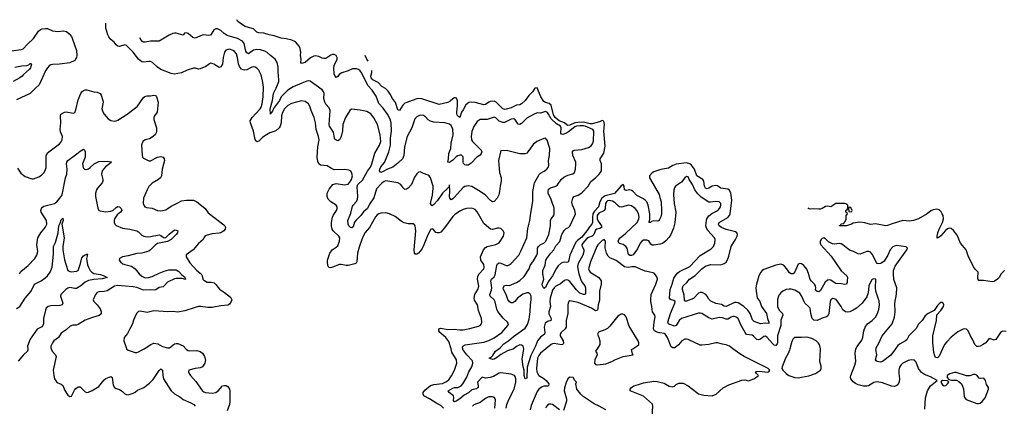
# Model space of a CAD drawing. Header units: inches. Extents: x 2134017 to 2292458, y 756222 to 916513.
# Tile 292 of 387: x 2222548 to 2234010, y 909330 to 913828. Entities that reach past the tile are written whole.
import ezdxf

# ---------------------------------------------------------------- set-up
doc = ezdxf.new("R2010")
doc.units = ezdxf.units.IN
doc.header["$MEASUREMENT"] = 0
for name, color, linetype in [('C2920', 7, 'Continuous'), ('C2921', 7, 'Continuous'), ('C2930', 7, 'Continuous'), ('C2931', 7, 'Continuous')]:
    doc.layers.add(name, color=color, linetype=linetype)

msp = doc.modelspace()

# ---------------------------------------------------------------- linework, layer by layer
at = {"layer": 'C2920', "color": 5}
for points, elevation in [([(2222642, 910000), (2222642, 909990), (2222639, 909970), (2222592, 909930), (2222530, 909854)], 340), ([(2222914, 910000), (2222925, 909970), (2222965, 909930), (2222972, 909910), (2222936, 909750), (2222944, 909690), (2222954, 909650), (2222976, 909616), (2222990, 909605), (2223030, 909588), (2223050, 909571), (2223074, 909514), (2223110, 909461), (2223130, 909445), (2223151, 909449), (2223184, 909516), (2223202, 909538), (2223230, 909556), (2223250, 909555), (2223265, 909545), (2223310, 909498), (2223330, 909492), (2223350, 909496), (2223390, 909513), (2223470, 909560), (2223530, 909638), (2223550, 909653), (2223610, 909675), (2223626, 909666), (2223637, 909577), (2223650, 909548), (2223670, 909536), (2223710, 909525), (2223743, 909503), (2223770, 909474), (2223786, 909466), (2223810, 909465), (2223870, 909482), (2223890, 909493), (2223921, 909519), (2223991, 909549), (2224060, 909600), (2224100, 909640), (2224170, 909746), (2224190, 909765), (2224210, 909750), (2224213, 909690), (2224221, 909650), (2224310, 909510), (2224350, 909474), (2224410, 909442), (2224449, 909410), (2224538, 909370), (2224573, 909350), (2224591, 909330)], 360), ([(2223791, 910000), (2223810, 909984), (2223890, 909955), (2223910, 909955), (2223930, 909963), (2223974, 909986), (2223997, 910000)], 380), ([(2224482, 910000), (2224491, 909991), (2224510, 909980), (2224530, 909976), (2224610, 909978), (2224650, 909969), (2224675, 909950), (2224699, 909910), (2224709, 909870), (2224704, 909830), (2224675, 909790), (2224650, 909776), (2224590, 909768), (2224518, 909750), (2224513, 909730), (2224520, 909710), (2224535, 909690), (2224598, 909618), (2224670, 909515), (2224690, 909499), (2224710, 909490), (2224790, 909484), (2224830, 909491), (2224859, 909510), (2224910, 909567), (2224930, 909574), (2224950, 909573), (2224970, 909559), (2224989, 909530), (2224995, 909510), (2224995, 909385), (2224989, 909350), (2224961, 909279)], 380), ([(2227481, 909310), (2227450, 909338), (2227403, 909363), (2227318, 909418), (2227253, 909450), (2227243, 909470), (2227245, 909490), (2227262, 909518), (2227329, 909571), (2227370, 909585), (2227470, 909597), (2227510, 909616), (2227542, 909638), (2227576, 909684), (2227611, 909750), (2227635, 909830), (2227631, 909870), (2227580, 909960), (2227569, 910000)], 380), ([(2228209, 909310), (2228217, 909350), (2228241, 909410), (2228303, 909530), (2228324, 909610), (2228325, 909650), (2228317, 909677), (2228307, 909690), (2228270, 909705), (2228150, 909718), (2228130, 909714), (2228064, 909676), (2228024, 909664), (2227970, 909659), (2227930, 909670), (2227877, 909610), (2227886, 909570), (2227885, 909550), (2227877, 909543), (2227865, 909535), (2227810, 909522), (2227772, 909488), (2227722, 909458), (2227670, 909416), (2227630, 909391), (2227610, 909383), (2227605, 909385), (2227598, 909398), (2227601, 909430), (2227598, 909450), (2227546, 909490), (2227535, 909510), (2227590, 909542), (2227610, 909548), (2227650, 909550), (2227688, 909570), (2227707, 909590), (2227754, 909670), (2227775, 909730), (2227810, 909790), (2227824, 909830), (2227818, 909858), (2227752, 909930), (2227708, 909990), (2227706, 910000)], 360), ([(2228297, 910000), (2228290, 909995), (2228226, 909974), (2228147, 909933), (2228110, 909902), (2228070, 909879), (2228050, 909876), (2228013, 909890), (2228038, 909902), (2228057, 909923), (2228087, 909973), (2228125, 910000)], 340), ([(2228537, 910000), (2228498, 909922), (2228454, 909786), (2228450, 909659), (2228430, 909650), (2228422, 909690), (2228422, 909750), (2228408, 909790), (2228397, 909877), (2228417, 909997), (2228416, 910000)], 340), ([(2228673, 910000), (2228610, 909948), (2228590, 909923), (2228574, 909890), (2228565, 909770), (2228567, 909730), (2228574, 909714), (2228592, 909690), (2228650, 909653), (2228676, 909630), (2228706, 909590), (2228702, 909570), (2228690, 909565), (2228650, 909563), (2228630, 909557), (2228591, 909529), (2228570, 909503), (2228500, 909340), (2228491, 909290)], 360), ([(2229270, 910000), (2229251, 909970), (2229266, 909950), (2229271, 909930), (2229244, 909870), (2229238, 909830), (2229250, 909818), (2229274, 909814), (2229370, 909826), (2229442, 909850), (2229475, 909870), (2229572, 909908), (2229688, 909930), (2229681, 909941), (2229669, 909990), (2229685, 910000)], 380), ([(2229370, 909290), (2229293, 909333), (2229237, 909357), (2229106, 909446), (2229081, 909470), (2229035, 909530), (2229022, 909590), (2229028, 909610), (2229009, 909629), (2228990, 909666), (2228950, 909668), (2228930, 909648), (2228910, 909608), (2228890, 909546), (2228886, 909510), (2228915, 909415), (2228915, 909390), (2228877, 909283)], 380), ([(2230000, 909079), (2229950, 909111), (2229930, 909130), (2229916, 909170), (2229910, 909210), (2229920, 909330), (2229913, 909353), (2229808, 909448), (2229654, 909510), (2229654, 909530), (2229669, 909550), (2229695, 909570), (2229750, 909582), (2229810, 909605), (2229930, 909623), (2229970, 909619), (2230000, 909612)], 360), ([(2228079, 909310), (2228087, 909407), (2228074, 909434), (2228050, 909442), (2228010, 909439), (2227970, 909420), (2227910, 909373), (2227834, 909346), (2227818, 909330)], 380), ([(2228830, 909288), (2228750, 909350), (2228730, 909356), (2228710, 909355), (2228690, 909345), (2228667, 909313)], 380)]:
    msp.add_lwpolyline(points, dxfattribs=dict(at, elevation=elevation))
at = {"layer": 'C2921', "color": 5}
for points, elevation in [([(2227569, 910000), (2227545, 910085), (2227510, 910130), (2227439, 910190), (2227426, 910210), (2227428, 910230), (2227450, 910238), (2227530, 910225), (2227606, 910226), (2227670, 910218), (2227710, 910220), (2227786, 910234), (2227890, 910263), (2227908, 910272), (2227922, 910290), (2227928, 910310), (2227924, 910350), (2227890, 910445), (2227877, 910510), (2227844, 910564), (2227838, 910590), (2227847, 910630), (2227882, 910690), (2227893, 910727), (2227876, 910810), (2227880, 910840), (2227893, 910867), (2227949, 910930), (2227955, 910950), (2227950, 910980), (2227915, 911030), (2227911, 911070), (2227947, 911150), (2227970, 911177), (2227991, 911189), (2228090, 911214), (2228130, 911233), (2228178, 911310), (2228187, 911350), (2228177, 911370), (2228150, 911397), (2228130, 911403), (2228110, 911403), (2228050, 911387), (2228030, 911392), (2228010, 911405), (2227950, 911458), (2227874, 911594), (2227850, 911620), (2227810, 911637), (2227750, 911633), (2227710, 911620), (2227670, 911599), (2227610, 911558), (2227590, 911539), (2227494, 911406), (2227450, 911358), (2227430, 911349), (2227407, 911347), (2227393, 911353), (2227362, 911390), (2227350, 911395), (2227330, 911386), (2227290, 911307), (2227253, 911207), (2227230, 911160), (2227190, 911113), (2227170, 911100), (2227150, 911100), (2227143, 911110), (2227141, 911150), (2227158, 911370), (2227150, 911429), (2227142, 911442), (2227130, 911452), (2227070, 911452), (2227025, 911465), (2226990, 911485), (2226919, 911539), (2226851, 911571), (2226810, 911581), (2226750, 911576), (2226730, 911571), (2226710, 911558), (2226690, 911533), (2226618, 911410), (2226570, 911353), (2226550, 911317), (2226529, 911270), (2226498, 911182), (2226482, 911110), (2226473, 911010), (2226463, 910997), (2226450, 910989), (2226370, 910970), (2226350, 910969), (2226290, 910980), (2226270, 910979), (2226190, 910947), (2226170, 910943), (2226146, 910946), (2226134, 910970), (2226130, 911010), (2226132, 911030), (2226158, 911110), (2226187, 911150), (2226230, 911180), (2226250, 911199), (2226269, 911250), (2226273, 911290), (2226263, 911310), (2226197, 911370), (2226186, 911390), (2226179, 911430), (2226178, 911470), (2226188, 911530), (2226196, 911550), (2226236, 911610), (2226243, 911630), (2226243, 911650), (2226230, 911670), (2226169, 911709), (2226140, 911740), (2226126, 911770), (2226126, 911810), (2226150, 911856), (2226193, 911910), (2226230, 911921), (2226330, 911906), (2226370, 911916), (2226390, 911937), (2226410, 911968), (2226422, 912010), (2226410, 912054), (2226404, 912064), (2226378, 912078), (2226330, 912085), (2226210, 912082), (2226176, 912096), (2226128, 912128), (2226050, 912136), (2226030, 912150), (2226018, 912178), (2226012, 912230), (2226018, 912350), (2226032, 912430), (2226028, 912470), (2226000, 912550), (2225990, 912630), (2225974, 912690), (2225939, 912770), (2225924, 912824), (2225908, 912850), (2225870, 912877), (2225830, 912884), (2225710, 912855), (2225670, 912831), (2225630, 912792), (2225607, 912750), (2225597, 912710), (2225592, 912630), (2225580, 912590), (2225569, 912570), (2225530, 912536), (2225458, 912510), (2225421, 912490), (2225380, 912460), (2225330, 912414), (2225310, 912407), (2225290, 912433), (2225269, 912530), (2225233, 912630), (2225232, 912650), (2225255, 912690), (2225346, 912790), (2225357, 912810), (2225370, 912850), (2225381, 912930), (2225385, 913045), (2225378, 913098), (2225361, 913170), (2225350, 913204), (2225330, 913242), (2225310, 913265), (2225290, 913275), (2225270, 913279), (2225250, 913276), (2225190, 913246), (2225170, 913243), (2225150, 913244), (2225130, 913254), (2225105, 913285), (2225093, 913313), (2225082, 913390), (2225071, 913430), (2225050, 913457), (2225033, 913470), (2224990, 913484), (2224970, 913482), (2224948, 913472), (2224930, 913450), (2224915, 913390), (2224909, 913311), (2224890, 913278), (2224870, 913272), (2224809, 913310), (2224790, 913319), (2224770, 913322), (2224715, 913285), (2224650, 913255), (2224630, 913254), (2224590, 913266), (2224570, 913264), (2224498, 913242), (2224430, 913210), (2224347, 913193), (2224310, 913201), (2224190, 913250), (2224150, 913276), (2224092, 913330), (2224070, 913340), (2224050, 913342), (2223990, 913334), (2223970, 913338), (2223929, 913369), (2223870, 913450), (2223790, 913529), (2223770, 913535), (2223710, 913515), (2223690, 913522), (2223670, 913537), (2223646, 913566), (2223610, 913596), (2223584, 913630), (2223573, 913653), (2223550, 913730), (2223550, 913787)], 380), ([(2228125, 910000), (2228139, 910010), (2228185, 910055), (2228243, 910097), (2228296, 910144), (2228430, 910240), (2228458, 910282), (2228477, 910343), (2228491, 910430), (2228493, 910510), (2228502, 910570), (2228500, 910610), (2228490, 910635), (2228470, 910649), (2228450, 910651), (2228405, 910635), (2228344, 910590), (2228310, 910550), (2228290, 910534), (2228270, 910532), (2228250, 910545), (2228231, 910571), (2228212, 910630), (2228181, 910690), (2228177, 910710), (2228190, 910736), (2228210, 910739), (2228250, 910737), (2228330, 910771), (2228370, 910795), (2228421, 910839), (2228477, 910930), (2228491, 910970), (2228530, 911024), (2228568, 911090), (2228576, 911110), (2228577, 911170), (2228587, 911190), (2228610, 911213), (2228650, 911230), (2228672, 911250), (2228708, 911330), (2228727, 911430), (2228728, 911492), (2228736, 911510), (2228765, 911550), (2228768, 911570), (2228771, 911630), (2228767, 911650), (2228749, 911690), (2228736, 911736), (2228700, 911810), (2228699, 911830), (2228705, 911855), (2228714, 911866), (2228727, 911873), (2228788, 911892), (2228810, 911906), (2228851, 911970), (2228882, 911998), (2228930, 912020), (2228987, 912033), (2229005, 912050), (2229019, 912090), (2229022, 912150), (2229020, 912170), (2228988, 912250), (2228984, 912290), (2228994, 912306), (2229008, 912312), (2229090, 912319), (2229170, 912342), (2229200, 912360), (2229216, 912384), (2229226, 912414), (2229232, 912532), (2229221, 912550), (2229130, 912588), (2229110, 912594), (2229070, 912594), (2229030, 912589), (2229010, 912580), (2228938, 912522), (2228912, 912508), (2228870, 912493), (2228855, 912495), (2228849, 912509), (2228852, 912570), (2228845, 912590), (2228798, 912618), (2228735, 912675), (2228704, 912730), (2228690, 912748), (2228670, 912760), (2228610, 912741), (2228570, 912743), (2228530, 912727), (2228450, 912684), (2228390, 912619), (2228370, 912608), (2228350, 912613), (2228313, 912670), (2228295, 912675), (2228270, 912670), (2228190, 912633), (2228170, 912632), (2228129, 912649), (2228090, 912687), (2228070, 912696), (2227990, 912667), (2227910, 912667), (2227875, 912645), (2227834, 912586), (2227810, 912529), (2227803, 912470), (2227808, 912430), (2227818, 912410), (2227921, 912310), (2227927, 912290), (2227921, 912270), (2227910, 912254), (2227870, 912227), (2227802, 912158), (2227770, 912135), (2227750, 912135), (2227730, 912141), (2227715, 912155), (2227710, 912170), (2227711, 912231), (2227690, 912253), (2227670, 912252), (2227650, 912244), (2227629, 912231), (2227590, 912192), (2227550, 912167), (2227530, 912170), (2227540, 912210), (2227542, 912270), (2227566, 912330), (2227572, 912390), (2227592, 912490), (2227590, 912554), (2227570, 912599), (2227550, 912613), (2227498, 912630), (2227370, 912636), (2227330, 912648), (2227303, 912663), (2227270, 912699), (2227250, 912713), (2227210, 912716), (2227170, 912698), (2227146, 912674), (2227113, 912570), (2227058, 912470), (2227026, 912350), (2227020, 912250), (2227005, 912210), (2226950, 912160), (2226890, 912114), (2226829, 912091), (2226770, 912058), (2226750, 912052), (2226737, 912070), (2226740, 912090), (2226750, 912116), (2226793, 912167), (2226806, 912194), (2226843, 912290), (2226864, 912370), (2226864, 912450), (2226875, 912530), (2226872, 912630), (2226860, 912670), (2226829, 912729), (2226780, 912800), (2226730, 912852), (2226697, 912937), (2226651, 913010), (2226601, 913061), (2226530, 913205), (2226510, 913234), (2226490, 913250), (2226470, 913258), (2226423, 913257), (2226370, 913233), (2226296, 913210), (2226265, 913190), (2226250, 913169), (2226230, 913154), (2226219, 913170), (2226210, 913198), (2226204, 913270), (2226210, 913295), (2226245, 913370), (2226244, 913390), (2226233, 913410), (2226210, 913423), (2226190, 913424), (2226170, 913416), (2226110, 913376), (2226090, 913376), (2226070, 913382), (2226030, 913402), (2225990, 913407), (2225970, 913405), (2225934, 913386), (2225870, 913330), (2225830, 913319), (2225821, 913330), (2225823, 913370), (2225818, 913410), (2225821, 913450), (2225814, 913494), (2225800, 913520), (2225758, 913570), (2225714, 913590), (2225650, 913607), (2225590, 913614), (2225510, 913642), (2225450, 913653), (2225390, 913673), (2225330, 913677), (2225310, 913683), (2225270, 913723), (2225210, 913736), (2225172, 913750), (2225106, 913790), (2225084, 913810), (2225076, 913828)], 340), ([(2222450, 913467), (2222570, 913482), (2222590, 913490), (2222637, 913543), (2222710, 913609), (2222765, 913695), (2222790, 913715), (2222810, 913723), (2222850, 913727), (2222870, 913725), (2222930, 913698), (2222992, 913692), (2223058, 913698), (2223091, 913690), (2223123, 913663), (2223150, 913631), (2223163, 913603), (2223208, 913470), (2223214, 913410), (2223210, 913389), (2223190, 913353), (2223130, 913327), (2223010, 913311), (2222930, 913306), (2222910, 913302), (2222890, 913290), (2222870, 913268), (2222850, 913234), (2222774, 913070), (2222730, 913033), (2222670, 912970), (2222510, 912895)], 380), ([(2227706, 910000), (2227703, 910010), (2227708, 910030), (2227735, 910045), (2227950, 910075), (2228010, 910095), (2228072, 910128), (2228159, 910190), (2228232, 910270), (2228237, 910290), (2228225, 910310), (2228174, 910354), (2228112, 910432), (2228101, 910461), (2228084, 910544), (2228072, 910570), (2228025, 910610), (2228019, 910630), (2228039, 910681), (2228043, 910710), (2228032, 910790), (2228040, 910810), (2228070, 910838), (2228082, 910858), (2228103, 910970), (2228110, 910988), (2228130, 910998), (2228150, 910994), (2228210, 910969), (2228230, 910969), (2228245, 910975), (2228267, 910993), (2228358, 911090), (2228383, 911137), (2228451, 911289), (2228463, 911397), (2228488, 911490), (2228493, 911550), (2228523, 911717), (2228520, 911830), (2228541, 911930), (2228593, 912027), (2228610, 912044), (2228654, 912066), (2228684, 912090), (2228701, 912110), (2228707, 912130), (2228703, 912190), (2228715, 912250), (2228720, 912330), (2228688, 912428), (2228669, 912449), (2228650, 912446), (2228568, 912412), (2228524, 912376), (2228462, 912290), (2228450, 912276), (2228430, 912266), (2228370, 912267), (2228230, 912301), (2228150, 912308), (2228120, 912190), (2228132, 912050), (2228153, 911990), (2228153, 911950), (2228139, 911890), (2228135, 911830), (2228126, 911790), (2228107, 911750), (2228070, 911713), (2228050, 911710), (2228030, 911723), (2227965, 911790), (2227890, 911842), (2227810, 911886), (2227770, 911897), (2227730, 911888), (2227710, 911874), (2227610, 911762), (2227590, 911743), (2227570, 911734), (2227554, 911750), (2227550, 911770), (2227556, 911830), (2227550, 911906), (2227545, 911875), (2227530, 911869), (2227470, 911811), (2227410, 911723), (2227370, 911678), (2227350, 911664), (2227341, 911670), (2227331, 911691), (2227352, 911788), (2227362, 911870), (2227360, 911890), (2227330, 911987), (2227313, 912013), (2227301, 912021), (2227250, 912037), (2227210, 912057), (2227190, 912055), (2227170, 912036), (2227143, 911997), (2227109, 911910), (2227070, 911870), (2227050, 911858), (2227030, 911852), (2227010, 911872), (2226985, 911910), (2226950, 911930), (2226810, 911952), (2226790, 911945), (2226758, 911922), (2226700, 911860), (2226670, 911754), (2226619, 911681), (2226597, 911630), (2226549, 911591), (2226517, 911550), (2226463, 911497), (2226447, 911473), (2226430, 911417), (2226413, 911407), (2226400, 911410), (2226378, 911430), (2226370, 911448), (2226368, 911490), (2226404, 911576), (2226421, 911659), (2226428, 911672), (2226467, 911713), (2226480, 911740), (2226484, 911776), (2226477, 911883), (2226484, 911910), (2226539, 911961), (2226595, 912065), (2226630, 912111), (2226646, 912150), (2226683, 912277), (2226736, 912370), (2226750, 912410), (2226744, 912490), (2226712, 912610), (2226670, 912688), (2226634, 912734), (2226590, 912760), (2226510, 912777), (2226410, 912789), (2226390, 912772), (2226342, 912690), (2226311, 912610), (2226304, 912536), (2226289, 912471), (2226270, 912429), (2226250, 912420), (2226230, 912427), (2226218, 912438), (2226211, 912451), (2226201, 912521), (2226154, 912590), (2226150, 912610), (2226163, 912770), (2226150, 912802), (2226110, 912846), (2226098, 912870), (2226090, 912910), (2226091, 912970), (2226086, 912990), (2226070, 913011), (2225930, 913113), (2225910, 913117), (2225890, 913115), (2225832, 913088), (2225730, 913049), (2225670, 913009), (2225590, 912930), (2225571, 912890), (2225504, 912796), (2225490, 912763), (2225474, 912746), (2225469, 912729), (2225465, 912790), (2225491, 912889), (2225504, 912970), (2225535, 913030), (2225565, 913110), (2225566, 913130), (2225557, 913223), (2225557, 913277), (2225544, 913330), (2225522, 913370), (2225467, 913410), (2225427, 913447), (2225401, 913461), (2225350, 913479), (2225310, 913482), (2225270, 913472), (2225210, 913433), (2225198, 913438), (2225190, 913443), (2225182, 913462), (2225162, 913550), (2225140, 913580), (2225085, 913610), (2224964, 913644), (2224928, 913668), (2224890, 913704), (2224850, 913722), (2224830, 913722), (2224808, 913712), (2224786, 913670), (2224770, 913650), (2224750, 913644), (2224687, 913653), (2224670, 913650), (2224590, 913615), (2224562, 913622), (2224510, 913669), (2224490, 913677), (2224467, 913670), (2224450, 913648), (2224371, 913671), (2224350, 913673), (2224330, 913669), (2224287, 913650), (2224170, 913577), (2224070, 913577), (2224010, 913566), (2223990, 913567), (2223970, 913580), (2223960, 913590), (2223947, 913616)], 360), ([(2226604, 913346), (2226587, 913370), (2226569, 913410), (2226569, 913412)], 320), ([(2222490, 913277), (2222567, 913293), (2222630, 913296), (2222655, 913305), (2222670, 913318), (2222679, 913319), (2222686, 913310), (2222672, 913270), (2222659, 913250), (2222591, 913190), (2222576, 913170), (2222551, 913150), (2222470, 913109)], 360), ([(2230000, 911511), (2229997, 911503), (2229990, 911493), (2229975, 911485), (2229930, 911487), (2229901, 911479), (2229890, 911470), (2229870, 911469), (2229878, 911482), (2229883, 911517), (2229883, 911570), (2229864, 911670), (2229847, 911710), (2229830, 911730), (2229810, 911743), (2229730, 911784), (2229688, 911828), (2229670, 911841), (2229650, 911847), (2229610, 911842), (2229590, 911850), (2229585, 911890), (2229572, 911912), (2229550, 911895), (2229473, 911807), (2229363, 911777), (2229338, 911762), (2229325, 911750), (2229301, 911710), (2229285, 911650), (2229239, 911601), (2229220, 911570), (2229214, 911530), (2229216, 911470), (2229209, 911451), (2229180, 911420), (2229151, 911370), (2229090, 911298), (2229040, 911260), (2229022, 911238), (2228950, 911090), (2228941, 911030), (2228931, 911009), (2228910, 911004), (2228890, 911009), (2228870, 911005), (2228850, 910994), (2228815, 910965), (2228792, 910930), (2228750, 910850), (2228701, 910779), (2228670, 910714), (2228650, 910699), (2228634, 910730), (2228630, 910750), (2228648, 910810), (2228638, 910870), (2228637, 910910), (2228666, 910974), (2228674, 911030), (2228690, 911061), (2228730, 911112), (2228766, 911150), (2228790, 911197), (2228834, 911246), (2228860, 911330), (2228885, 911375), (2228910, 911397), (2228937, 911410), (2228953, 911427), (2229010, 911550), (2229016, 911570), (2229012, 911610), (2228983, 911670), (2228974, 911706), (2228987, 911753), (2229004, 911770), (2229050, 911785), (2229090, 911814), (2229164, 911890), (2229196, 911944), (2229250, 911987), (2229290, 912026), (2229310, 912050), (2229319, 912070), (2229322, 912090), (2229319, 912150), (2229305, 912190), (2229305, 912210), (2229346, 912274), (2229364, 912356), (2229348, 912530), (2229354, 912610), (2229347, 912647), (2229330, 912654), (2229299, 912641), (2229210, 912617), (2229190, 912617), (2229110, 912636), (2229046, 912634), (2229010, 912628), (2228950, 912601), (2228930, 912597), (2228921, 912601), (2228889, 912630), (2228828, 912650), (2228781, 912690), (2228763, 912723), (2228733, 912833), (2228710, 912854), (2228670, 912863), (2228650, 912876), (2228615, 912930), (2228570, 913034), (2228546, 913030), (2228518, 912990), (2228475, 912945), (2228432, 912888), (2228389, 912850), (2228370, 912839), (2228330, 912832), (2228270, 912804), (2228210, 912787), (2228190, 912785), (2228170, 912790), (2228094, 912870), (2228070, 912881), (2228024, 912876), (2228008, 912870), (2227970, 912840), (2227950, 912838), (2227850, 912865), (2227810, 912868), (2227777, 912863), (2227755, 912850), (2227743, 912837), (2227710, 912778), (2227689, 912751), (2227670, 912689), (2227650, 912704), (2227638, 912730), (2227635, 912750), (2227645, 912830), (2227645, 912885), (2227634, 912914), (2227619, 912919), (2227610, 912919), (2227590, 912908), (2227559, 912881), (2227530, 912866), (2227430, 912843), (2227228, 912908), (2227191, 912911), (2227170, 912908), (2227030, 912858), (2227007, 912833), (2226970, 912772), (2226950, 912779), (2226923, 912863), (2226887, 912910), (2226862, 912962), (2226837, 912997), (2226807, 913027), (2226765, 913050), (2226719, 913099), (2226658, 913130), (2226641, 913150), (2226634, 913170), (2226646, 913214), (2226648, 913239)], 320), ([(2222521, 912101), (2222561, 912041), (2222610, 912003), (2222690, 911975), (2222710, 911977), (2222770, 911999), (2222801, 912019), (2222830, 912048), (2222846, 912074), (2222856, 912110), (2222857, 912243), (2222870, 912281), (2223010, 912384), (2223030, 912407), (2223041, 912430), (2223046, 912470), (2223022, 912522), (2223018, 912550), (2223025, 912630), (2223023, 912710), (2223027, 912730), (2223070, 912753), (2223090, 912756), (2223170, 912740), (2223190, 912750), (2223202, 912778), (2223230, 912896), (2223259, 912970), (2223273, 912990), (2223290, 913004), (2223310, 913013), (2223330, 913013), (2223410, 912990), (2223450, 912987), (2223483, 912970), (2223496, 912950), (2223516, 912890), (2223518, 912870), (2223504, 912790), (2223516, 912756), (2223530, 912730), (2223576, 912676), (2223610, 912657), (2223650, 912648), (2223670, 912650), (2223690, 912660), (2223800, 912730), (2223897, 912803), (2223918, 912822), (2223990, 912924), (2224004, 912936), (2224030, 912944), (2224070, 912942), (2224110, 912950), (2224127, 912947), (2224141, 912930), (2224159, 912870), (2224147, 912753), (2224116, 912710), (2224111, 912689), (2224111, 912669), (2224139, 912570), (2224140, 912530), (2224135, 912510), (2224124, 912490), (2224090, 912460), (2224057, 912443), (2224009, 912431), (2223980, 912410), (2223965, 912370), (2223972, 912252), (2223979, 912230), (2223990, 912219), (2224050, 912188), (2224070, 912188), (2224150, 912227), (2224190, 912237), (2224218, 912230), (2224231, 912210), (2224235, 912190), (2224208, 912090), (2224200, 912010), (2224188, 911990), (2224163, 911970), (2224090, 911927), (2224050, 911887), (2224030, 911850), (2223990, 911750), (2223985, 911690), (2223991, 911670), (2224006, 911650), (2224022, 911642), (2224090, 911637), (2224150, 911610), (2224190, 911604), (2224250, 911615), (2224310, 911660), (2224390, 911696), (2224430, 911720), (2224490, 911730), (2224570, 911727), (2224610, 911710), (2224685, 911650), (2224705, 911630), (2224741, 911581), (2224923, 911443), (2224937, 911430), (2224945, 911410), (2224938, 911390), (2224924, 911370), (2224891, 911349), (2224870, 911343), (2224790, 911336), (2224730, 911322), (2224708, 911312), (2224691, 911290), (2224683, 911270), (2224630, 911226), (2224569, 911150), (2224487, 911093), (2224485, 911070), (2224530, 911000), (2224610, 910910), (2224660, 910870), (2224670, 910850), (2224680, 910810), (2224690, 910798), (2224730, 910776), (2224776, 910776), (2224810, 910765), (2224830, 910747), (2224872, 910692), (2224930, 910655), (2225000, 910600), (2225016, 910570), (2225010, 910549), (2224990, 910517), (2224970, 910506), (2224890, 910500), (2224790, 910478), (2224738, 910478), (2224651, 910491), (2224630, 910490), (2224590, 910481), (2224470, 910441), (2224390, 910424), (2224330, 910433), (2224271, 910431), (2224110, 910439), (2224030, 910423), (2223950, 910436), (2223930, 910433), (2223906, 910410), (2223871, 910331), (2223859, 910290), (2223830, 910230), (2223801, 910179), (2223765, 910130), (2223759, 910090), (2223790, 910001), (2223791, 910000)], 380), ([(2222546, 910870), (2222562, 910898), (2222645, 910970), (2222725, 911050), (2222748, 911090), (2222757, 911130), (2222746, 911210), (2222758, 911290), (2222793, 911347), (2222844, 911410), (2222862, 911450), (2222858, 911490), (2222799, 911590), (2222795, 911610), (2222800, 911630), (2222813, 911647), (2222830, 911658), (2222952, 911690), (2222981, 911710), (2223014, 911750), (2223037, 911783), (2223047, 911810), (2223082, 911990), (2223096, 912030), (2223102, 912090), (2223094, 912150), (2223096, 912170), (2223109, 912191), (2223213, 912267), (2223250, 912300), (2223290, 912321), (2223303, 912310), (2223310, 912290), (2223310, 912229), (2223280, 912150), (2223285, 912110), (2223290, 912099), (2223301, 912090), (2223327, 912087), (2223350, 912094), (2223370, 912107), (2223413, 912150), (2223470, 912178), (2223570, 912183), (2223614, 912174), (2223615, 912170), (2223595, 912150), (2223545, 912115), (2223509, 912071), (2223500, 912030), (2223514, 911970), (2223514, 911950), (2223508, 911930), (2223454, 911870), (2223443, 911850), (2223430, 911810), (2223431, 911770), (2223456, 911636), (2223470, 911610), (2223484, 911604), (2223550, 911593), (2223610, 911599), (2223633, 911607), (2223670, 911645), (2223690, 911655), (2223710, 911651), (2223730, 911630), (2223735, 911610), (2223723, 911590), (2223684, 911556), (2223652, 911510), (2223646, 911490), (2223648, 911470), (2223656, 911450), (2223672, 911432), (2223744, 911404), (2223831, 911391), (2223910, 911372), (2223930, 911359), (2223970, 911320), (2223991, 911310), (2224030, 911303), (2224070, 911306), (2224170, 911324), (2224190, 911319), (2224230, 911290), (2224250, 911295), (2224286, 911334), (2224350, 911382), (2224370, 911381), (2224389, 911370), (2224383, 911350), (2224371, 911330), (2224310, 911270), (2224270, 911249), (2224150, 911224), (2224129, 911210), (2224071, 911149), (2224050, 911136), (2223971, 911111), (2223910, 911107), (2223810, 911080), (2223745, 911070), (2223711, 911050), (2223706, 911030), (2223722, 911010), (2223750, 910989), (2223770, 910980), (2223850, 910960), (2223890, 910928), (2223940, 910870), (2223970, 910846), (2224010, 910826), (2224048, 910828), (2224090, 910840), (2224170, 910880), (2224230, 910903), (2224284, 910916), (2224350, 910919), (2224370, 910917), (2224400, 910900), (2224430, 910864), (2224470, 910834), (2224479, 910810), (2224470, 910806), (2224455, 910815), (2224437, 910817), (2224370, 910817), (2224350, 910813), (2224270, 910776), (2224230, 910730), (2224218, 910722), (2224170, 910712), (2224133, 910687), (2224118, 910682), (2224066, 910686), (2223990, 910683), (2223910, 910712), (2223870, 910722), (2223685, 910735), (2223650, 910727), (2223565, 910675), (2223530, 910666), (2223470, 910660), (2223450, 910653), (2223429, 910630), (2223403, 910570), (2223410, 910550), (2223450, 910512), (2223486, 910466), (2223498, 910430), (2223495, 910405), (2223472, 910388), (2223395, 910365), (2223310, 910333), (2223230, 910280), (2223210, 910273), (2223165, 910275), (2223136, 910264), (2223090, 910218), (2223030, 910181), (2222998, 910130), (2222945, 910090), (2222928, 910070), (2222910, 910030), (2222910, 910010), (2222914, 910000)], 360), ([(2230000, 912080), (2229930, 912059), (2229910, 912047), (2229881, 912010), (2229881, 911990), (2229889, 911970), (2229990, 911794), (2230000, 911761)], 320), ([(2230000, 911215), (2229930, 911203), (2229910, 911205), (2229895, 911215), (2229870, 911255), (2229850, 911265), (2229810, 911262), (2229790, 911253), (2229770, 911230), (2229739, 911161), (2229710, 911119), (2229690, 911094), (2229670, 911083), (2229650, 911086), (2229636, 911096), (2229629, 911110), (2229625, 911150), (2229618, 911170), (2229604, 911190), (2229571, 911211), (2229526, 911226), (2229515, 911250), (2229521, 911270), (2229536, 911290), (2229601, 911339), (2229735, 911470), (2229757, 911510), (2229760, 911530), (2229750, 911574), (2229730, 911610), (2229713, 911630), (2229670, 911664), (2229630, 911669), (2229570, 911650), (2229548, 911648), (2229530, 911651), (2229518, 911658), (2229479, 911699), (2229450, 911715), (2229410, 911725), (2229390, 911719), (2229379, 911710), (2229367, 911690), (2229363, 911630), (2229354, 911610), (2229290, 911578), (2229270, 911550), (2229269, 911510), (2229283, 911483), (2229322, 911430), (2229319, 911410), (2229301, 911399), (2229268, 911390), (2229250, 911378), (2229231, 911330), (2229221, 911319), (2229210, 911309), (2229170, 911296), (2229150, 911284), (2229102, 911230), (2229092, 911210), (2229094, 911190), (2229113, 911153), (2229114, 911130), (2229102, 911090), (2229049, 910990), (2229043, 910957), (2229044, 910930), (2229058, 910870), (2229084, 910790), (2229094, 910770), (2229127, 910730), (2229135, 910710), (2229136, 910644), (2229129, 910631), (2229111, 910629), (2229070, 910647), (2229030, 910685), (2228950, 910781), (2228930, 910796), (2228910, 910800), (2228890, 910792), (2228844, 910756), (2228790, 910728), (2228768, 910710), (2228750, 910683), (2228724, 910590), (2228719, 910550), (2228726, 910490), (2228707, 910430), (2228707, 910407), (2228734, 910350), (2228732, 910330), (2228690, 910316), (2228664, 910296), (2228652, 910250), (2228660, 910190), (2228656, 910170), (2228610, 910134), (2228575, 910090), (2228553, 910030), (2228537, 910000)], 340), ([(2222510, 910468), (2222550, 910492), (2222610, 910590), (2222682, 910670), (2222720, 910750), (2222798, 910790), (2222840, 910820), (2222872, 910850), (2222902, 910890), (2222926, 910950), (2222941, 911099), (2222941, 911190), (2222963, 911237), (2222995, 911350), (2223005, 911430), (2223020, 911460), (2223030, 911500), (2223050, 911519), (2223055, 911490), (2223039, 911450), (2223067, 911290), (2223049, 911191), (2223049, 911150), (2223070, 911036), (2223109, 910910), (2223130, 910900), (2223150, 910896), (2223210, 910902), (2223227, 910910), (2223255, 910990), (2223270, 911058), (2223290, 911080), (2223310, 911094), (2223324, 911096), (2223330, 911105), (2223336, 911096), (2223327, 911050), (2223337, 910977), (2223347, 910947), (2223369, 910909), (2223389, 910889), (2223410, 910876), (2223490, 910862), (2223531, 910850), (2223567, 910830), (2223507, 910813), (2223410, 910807), (2223348, 910792), (2223310, 910773), (2223259, 910730), (2223210, 910702), (2223190, 910699), (2223130, 910712), (2223110, 910706), (2223085, 910690), (2223028, 910630), (2223024, 910610), (2223050, 910530), (2223041, 910510), (2223016, 910504), (2222910, 910500), (2222879, 910490), (2222857, 910470), (2222847, 910450), (2222825, 910350), (2222824, 910290), (2222818, 910270), (2222804, 910256), (2222753, 910227), (2222668, 910110), (2222640, 910030), (2222642, 910000)], 340), ([(2230000, 910185), (2229990, 910186), (2229956, 910196), (2229936, 910210), (2229927, 910230), (2229932, 910308), (2229944, 910370), (2229941, 910390), (2229916, 910430), (2229908, 910490), (2229893, 910550), (2229893, 910570), (2229900, 910630), (2229953, 910750), (2229972, 910810), (2229969, 910830), (2229957, 910850), (2229936, 910876), (2229922, 910882), (2229830, 910904), (2229711, 910951), (2229672, 910952), (2229630, 910945), (2229590, 910951), (2229490, 911027), (2229418, 911058), (2229398, 911078), (2229379, 911110), (2229365, 911175), (2229367, 911250), (2229361, 911261), (2229350, 911269), (2229330, 911261), (2229279, 911210), (2229266, 911190), (2229192, 911010), (2229171, 910930), (2229177, 910910), (2229190, 910890), (2229289, 910830), (2229317, 910790), (2229318, 910750), (2229298, 910670), (2229296, 910564), (2229281, 910510), (2229278, 910470), (2229272, 910450), (2229250, 910440), (2229206, 910470), (2229050, 910537), (2228950, 910558), (2228940, 910550), (2228932, 910530), (2228930, 910510), (2228930, 910410), (2228908, 910330), (2228909, 910250), (2228898, 910230), (2228850, 910190), (2228839, 910170), (2228841, 910150), (2228875, 910090), (2228877, 910063), (2228869, 910051), (2228853, 910047), (2228770, 910060), (2228750, 910058), (2228733, 910050), (2228673, 910000)], 360), ([(2229685, 910000), (2229731, 910029), (2229754, 910050), (2229755, 910070), (2229747, 910090), (2229643, 910263), (2229609, 910370), (2229590, 910393), (2229570, 910403), (2229550, 910401), (2229510, 910379), (2229417, 910263), (2229390, 910237), (2229359, 910219), (2229287, 910193), (2229272, 910170), (2229291, 910131), (2229303, 910090), (2229303, 910050), (2229270, 910000)], 380), ([(2223997, 910000), (2224073, 910050), (2224110, 910063), (2224155, 910055), (2224210, 910027), (2224270, 910009), (2224290, 910012), (2224350, 910057), (2224370, 910062), (2224390, 910060), (2224450, 910032), (2224482, 910000)], 380), ([(2228416, 910000), (2228408, 910028), (2228390, 910042), (2228370, 910044), (2228330, 910024), (2228297, 910000)], 340)]:
    msp.add_lwpolyline(points, dxfattribs=dict(at, elevation=elevation))
at = {"layer": 'C2930', "color": 5}
for points, elevation in [([(2230000, 909612), (2230050, 909601), (2230110, 909563), (2230144, 909556), (2230170, 909566), (2230190, 909582), (2230221, 909599), (2230270, 909599), (2230330, 909570), (2230429, 909489), (2230450, 909476), (2230510, 909458), (2230610, 909453), (2230656, 909470), (2230736, 909544), (2230801, 909579), (2230954, 909634), (2230990, 909639), (2231030, 909628), (2231095, 909650), (2231130, 909671), (2231149, 909690), (2231124, 909710), (2231115, 909730), (2231125, 909735), (2231161, 909739), (2231252, 909728), (2231269, 909731), (2231279, 909750), (2231259, 909770), (2230981, 909910), (2230930, 909941), (2230850, 910000)], 360), ([(2231514, 910000), (2231510, 909984), (2231494, 909946), (2231463, 909890), (2231423, 909790), (2231421, 909770), (2231431, 909750), (2231470, 909711), (2231501, 909690), (2231570, 909664), (2231610, 909662), (2231650, 909668), (2231736, 909684), (2231810, 909711), (2231869, 909750), (2231879, 909770), (2231877, 909797), (2231861, 909850), (2231871, 909990), (2231869, 910000)], 360), ([(2233083, 909297), (2233091, 909430), (2233115, 909510), (2233150, 909569), (2233228, 909630), (2233150, 909671), (2233080, 909700), (2233044, 909724), (2233010, 909770), (2232984, 909844), (2232965, 909865), (2232930, 909871), (2232890, 909864), (2232830, 909833), (2232804, 909810), (2232790, 909786), (2232782, 909750), (2232782, 909710), (2232791, 909650), (2232787, 909613), (2232770, 909581), (2232750, 909567), (2232730, 909561), (2232695, 909565), (2232590, 909602), (2232530, 909616), (2232490, 909608), (2232430, 909569), (2232410, 909563), (2232370, 909565), (2232310, 909581), (2232276, 909596), (2232250, 909615), (2232224, 909650), (2232219, 909670), (2232223, 909690), (2232271, 909810), (2232280, 909850), (2232274, 909950), (2232282, 909998), (2232283, 910000)], 340), ([(2232744, 910000), (2232690, 909926), (2232590, 909851), (2232570, 909842), (2232530, 909850), (2232519, 909859), (2232512, 909870), (2232524, 909930), (2232515, 909990), (2232516, 910000)], 320), ([(2233292, 910000), (2233250, 909912), (2233230, 909894), (2233210, 909897), (2233199, 909919), (2233190, 909955), (2233185, 910000)], 320)]:
    msp.add_lwpolyline(points, dxfattribs=dict(at, elevation=elevation))
at = {"layer": 'C2930', "color": 5, "elevation": 340}
for points in [[(2233291, 909629), (2233278, 909622), (2233271, 909610), (2233290, 909581), (2233310, 909568), (2233330, 909571), (2233349, 909590), (2233362, 909610), (2233350, 909628)], [(2233450, 909723), (2233430, 909723), (2233374, 909706), (2233345, 909690), (2233344, 909664), (2233362, 909642), (2233394, 909634), (2233453, 909633), (2233480, 909620), (2233510, 909590), (2233524, 909564), (2233533, 909533), (2233544, 909444), (2233549, 909429), (2233566, 909410), (2233690, 909362), (2233710, 909361), (2233730, 909367), (2233753, 909387), (2233785, 909430), (2233826, 909530), (2233824, 909550), (2233804, 909584), (2233790, 909630), (2233770, 909657), (2233730, 909652), (2233717, 909657), (2233690, 909691), (2233670, 909700), (2233650, 909701), (2233610, 909686), (2233570, 909683)]]:
    msp.add_lwpolyline(points, close=True, dxfattribs=at)
at = {"layer": 'C2931', "color": 5}
for points, elevation in [([(2232516, 910000), (2232518, 910010), (2232550, 910064), (2232587, 910150), (2232703, 910290), (2232733, 910367), (2232739, 910430), (2232737, 910530), (2232754, 910634), (2232760, 910710), (2232725, 910805), (2232719, 910870), (2232720, 910910), (2232741, 910959), (2232875, 911150), (2232883, 911170), (2232867, 911187), (2232750, 911201), (2232710, 911185), (2232680, 911150), (2232652, 911088), (2232610, 911018), (2232573, 910990), (2232550, 910986), (2232530, 910991), (2232522, 911002), (2232470, 911100), (2232450, 911122), (2232432, 911130), (2232409, 911131), (2232330, 911102), (2232310, 911103), (2232253, 911133), (2232208, 911148), (2232130, 911210), (2232110, 911221), (2232090, 911224), (2232030, 911217), (2232010, 911220), (2231963, 911243), (2231930, 911280), (2231910, 911289), (2231890, 911282), (2231877, 911270), (2231867, 911250), (2231865, 911230), (2231872, 911210), (2231995, 911075), (2232110, 910908), (2232175, 910850), (2232184, 910830), (2232181, 910790), (2232179, 910770), (2232170, 910753), (2232150, 910746), (2232114, 910754), (2232050, 910760), (2232029, 910769), (2231990, 910797), (2231970, 910802), (2231950, 910796), (2231924, 910776), (2231870, 910678), (2231850, 910660), (2231830, 910664), (2231816, 910676), (2231810, 910690), (2231814, 910706), (2231812, 910730), (2231801, 910750), (2231765, 910785), (2231750, 910807), (2231730, 910877), (2231710, 910925), (2231677, 910970), (2231650, 910988), (2231630, 910992), (2231610, 910982), (2231570, 910893), (2231550, 910871), (2231530, 910870), (2231510, 910884), (2231479, 910930), (2231450, 910962), (2231430, 910978), (2231410, 910985), (2231348, 910972), (2231210, 910920), (2231191, 910909), (2231174, 910890), (2231151, 910849), (2231124, 910750), (2231118, 910710), (2231120, 910670), (2231134, 910594), (2231162, 910550), (2231182, 910490), (2231241, 910410), (2231254, 910350), (2231270, 910310), (2231267, 910293), (2231230, 910298), (2231170, 910288), (2231097, 910317), (2231078, 910338), (2231050, 910410), (2231024, 910450), (2230979, 910490), (2230910, 910532), (2230890, 910539), (2230870, 910539), (2230770, 910493), (2230750, 910496), (2230716, 910516), (2230650, 910526), (2230594, 910554), (2230570, 910578), (2230552, 910612), (2230536, 910630), (2230494, 910654), (2230470, 910654), (2230450, 910647), (2230390, 910584), (2230310, 910554), (2230290, 910552), (2230285, 910565), (2230283, 910623), (2230265, 910690), (2230264, 910710), (2230271, 910730), (2230315, 910770), (2230344, 910810), (2230410, 910852), (2230490, 910931), (2230530, 910960), (2230590, 910981), (2230710, 910975), (2230749, 910991), (2230770, 911009), (2230787, 911033), (2230804, 911076), (2230829, 911190), (2230881, 911270), (2230899, 911310), (2230902, 911330), (2230894, 911350), (2230879, 911359), (2230772, 911388), (2230718, 911410), (2230690, 911430), (2230682, 911450), (2230692, 911470), (2230790, 911526), (2230810, 911549), (2230819, 911570), (2230837, 911730), (2230827, 911810), (2230810, 911846), (2230790, 911856), (2230710, 911867), (2230670, 911895), (2230650, 911899), (2230610, 911891), (2230570, 911867), (2230550, 911862), (2230530, 911870), (2230521, 911890), (2230513, 911950), (2230502, 911970), (2230432, 912012), (2230402, 912090), (2230370, 912135), (2230350, 912150), (2230310, 912161), (2230190, 912146), (2230150, 912131), (2230101, 912099), (2230030, 912089), (2230000, 912080)], 320), ([(2232283, 910000), (2232295, 910025), (2232350, 910099), (2232362, 910130), (2232375, 910210), (2232390, 910250), (2232417, 910290), (2232470, 910329), (2232510, 910366), (2232533, 910410), (2232550, 910458), (2232556, 910510), (2232554, 910554), (2232515, 910670), (2232509, 910710), (2232515, 910810), (2232488, 910812), (2232470, 910804), (2232464, 910796), (2232434, 910730), (2232426, 910650), (2232410, 910604), (2232355, 910530), (2232290, 910472), (2232250, 910447), (2232210, 910430), (2232190, 910425), (2232162, 910430), (2232130, 910453), (2232110, 910490), (2232051, 910571), (2232030, 910582), (2232010, 910583), (2231990, 910567), (2231984, 910550), (2231965, 910410), (2231956, 910384), (2231939, 910370), (2231890, 910357), (2231830, 910328), (2231791, 910331), (2231773, 910350), (2231757, 910410), (2231750, 910470), (2231732, 910492), (2231689, 910530), (2231650, 910616), (2231628, 910648), (2231570, 910680), (2231530, 910693), (2231506, 910694), (2231470, 910688), (2231430, 910670), (2231408, 910652), (2231390, 910627), (2231380, 910610), (2231369, 910571), (2231369, 910490), (2231389, 910450), (2231427, 910410), (2231433, 910390), (2231408, 910332), (2231410, 910270), (2231370, 910150), (2231371, 910069), (2231365, 910055), (2231350, 910037), (2231330, 910042), (2231310, 910059), (2231250, 910131), (2231230, 910147), (2231210, 910144), (2231170, 910111), (2231150, 910102), (2231130, 910107), (2231090, 910147), (2231076, 910156), (2231010, 910167), (2230992, 910190), (2230948, 910270), (2230910, 910350), (2230890, 910367), (2230870, 910374), (2230850, 910374), (2230830, 910367), (2230790, 910344), (2230770, 910344), (2230730, 910358), (2230690, 910362), (2230610, 910345), (2230570, 910361), (2230490, 910410), (2230470, 910415), (2230450, 910415), (2230250, 910352), (2230223, 910330), (2230190, 910272), (2230170, 910261), (2230106, 910286), (2230100, 910290), (2230093, 910310), (2230125, 910410), (2230175, 910530), (2230179, 910550), (2230162, 910562), (2230130, 910570), (2230118, 910578), (2230113, 910590), (2230121, 910690), (2230144, 910750), (2230161, 910819), (2230184, 910856), (2230210, 910883), (2230230, 910898), (2230350, 910957), (2230470, 911084), (2230598, 911162), (2230625, 911190), (2230639, 911230), (2230644, 911270), (2230636, 911290), (2230557, 911377), (2230541, 911401), (2230536, 911430), (2230542, 911490), (2230548, 911512), (2230570, 911545), (2230605, 911575), (2230673, 911610), (2230693, 911630), (2230705, 911650), (2230710, 911670), (2230708, 911690), (2230690, 911710), (2230653, 911713), (2230590, 911705), (2230570, 911707), (2230482, 911762), (2230441, 911801), (2230408, 911848), (2230380, 911910), (2230340, 911970), (2230330, 911999), (2230310, 912005), (2230290, 911989), (2230250, 911938), (2230182, 911890), (2230170, 911873), (2230162, 911850), (2230157, 911790), (2230167, 911690), (2230185, 911590), (2230175, 911465), (2230159, 911401), (2230129, 911330), (2230110, 911297), (2230070, 911254), (2230030, 911225), (2230004, 911216), (2230000, 911215)], 340), ([(2230000, 911761), (2230016, 911710), (2230020, 911610), (2230018, 911570), (2230010, 911534), (2230000, 911511)], 320), ([(2234011, 910909), (2233974, 910870), (2233950, 910827), (2233930, 910808), (2233890, 910783), (2233870, 910780), (2233766, 910794), (2233713, 910793), (2233705, 910805), (2233703, 910823), (2233704, 910890), (2233670, 910924), (2233650, 910954), (2233590, 911080), (2233564, 911150), (2233501, 911230), (2233460, 911320), (2233417, 911377), (2233390, 911399), (2233370, 911401), (2233350, 911394), (2233324, 911376), (2233270, 911313), (2233250, 911297), (2233228, 911288), (2233227, 911310), (2233234, 911350), (2233250, 911392), (2233291, 911469), (2233301, 911510), (2233296, 911550), (2233288, 911570), (2233274, 911594), (2233250, 911616), (2233223, 911623), (2233183, 911617), (2233156, 911604), (2233110, 911569), (2233010, 911511), (2232951, 911491), (2232904, 911484), (2232827, 911493), (2232705, 911455), (2232650, 911432), (2232630, 911431), (2232510, 911452), (2232450, 911447), (2232385, 911465), (2232328, 911472), (2232250, 911461), (2232231, 911450), (2232174, 911430), (2232090, 911429), (2232090, 911434), (2232102, 911438), (2232110, 911454), (2232142, 911458), (2232146, 911470), (2232158, 911482), (2232167, 911507), (2232168, 911552), (2232186, 911570), (2232182, 911582), (2232166, 911590), (2232166, 911610), (2232182, 911618), (2232187, 911633), (2232189, 911670), (2232165, 911685), (2232150, 911691), (2232050, 911688), (2232003, 911657), (2231990, 911652), (2231950, 911657), (2231930, 911654), (2231890, 911630), (2231870, 911624), (2231850, 911622), (2231793, 911627), (2231750, 911625), (2231728, 911630), (2231734, 911638)], 280), ([(2233185, 910000), (2233177, 910070), (2233176, 910150), (2233219, 910330), (2233226, 910394), (2233270, 910444), (2233300, 910490), (2233305, 910510), (2233299, 910530), (2233290, 910537), (2233270, 910536), (2233250, 910523), (2233230, 910501), (2233195, 910445), (2233125, 910410), (2233090, 910383), (2233052, 910328), (2233010, 910285), (2232983, 910237), (2232900, 910150), (2232875, 910105), (2232859, 910090), (2232790, 910054), (2232770, 910036), (2232744, 910000)], 320), ([(2234030, 910202), (2233990, 910206), (2233964, 910190), (2233910, 910109), (2233898, 910102), (2233890, 910098), (2233850, 910115), (2233830, 910115), (2233793, 910070), (2233756, 910044), (2233730, 910029), (2233710, 910024), (2233690, 910027), (2233668, 910048), (2233644, 910104), (2233615, 910150), (2233587, 910207), (2233570, 910226), (2233550, 910230), (2233530, 910226), (2233470, 910196), (2233390, 910135), (2233339, 910081), (2233315, 910050), (2233292, 910000)], 320), ([(2230850, 910000), (2230810, 910030), (2230770, 910045), (2230730, 910052), (2230670, 910070), (2230650, 910070), (2230570, 910051), (2230490, 910040), (2230470, 910043), (2230330, 910106), (2230310, 910111), (2230290, 910110), (2230255, 910090), (2230216, 910044), (2230190, 910022), (2230170, 910011), (2230150, 910010), (2230130, 910022), (2230090, 910130), (2230067, 910167), (2230050, 910179), (2230000, 910185)], 360), ([(2231869, 910000), (2231857, 910050), (2231843, 910070), (2231819, 910090), (2231770, 910117), (2231710, 910136), (2231650, 910129), (2231571, 910129), (2231550, 910115), (2231535, 910085), (2231514, 910000)], 360)]:
    msp.add_lwpolyline(points, dxfattribs=dict(at, elevation=elevation))
at = {"layer": 'C2931', "color": 5, "elevation": 280}
msp.add_lwpolyline([(2232210, 911646), (2232198, 911642), (2232194, 911630), (2232198, 911598), (2232230, 911594), (2232238, 911610), (2232222, 911642)], close=True, dxfattribs=at)

doc.saveas('drawing.dxf')
